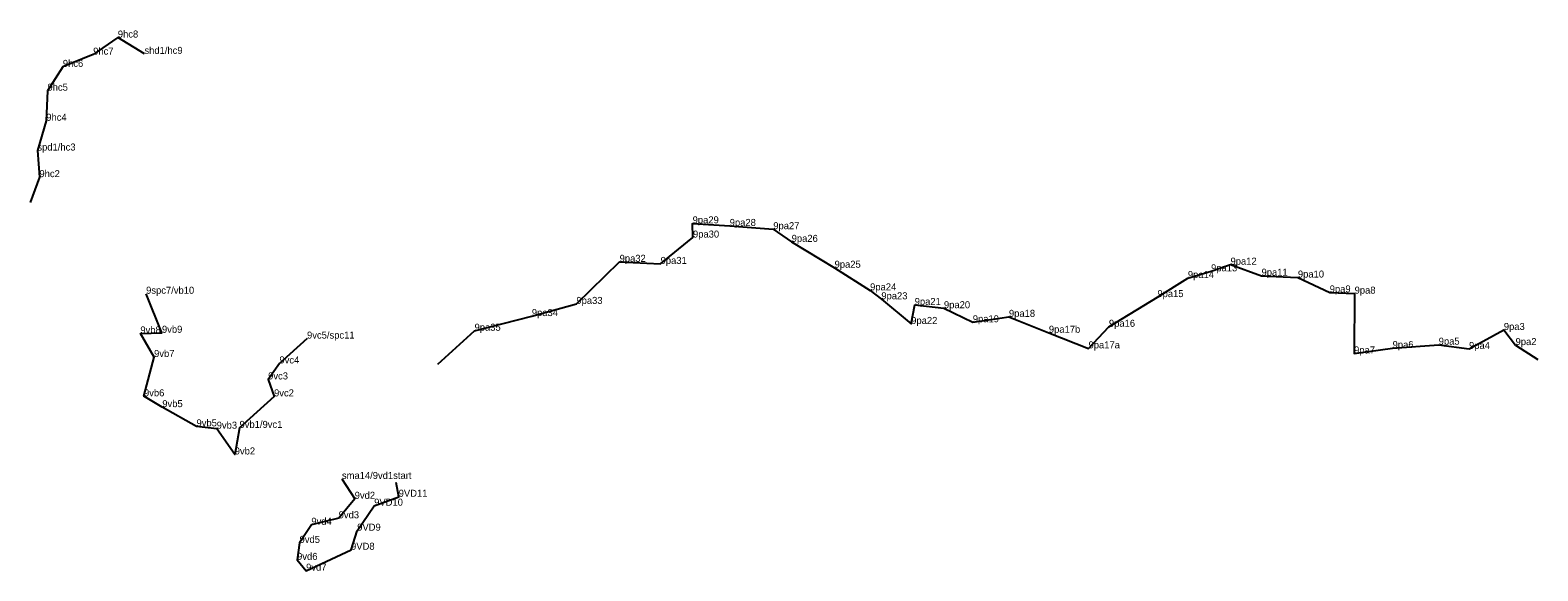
# Model space of a CAD drawing. Extents: x 2072529 to 2267990, y 436423 to 470008.
# Drawn here: x 2210795 to 2211867, y 448738 to 449122 of the extents above; entities that cross this region are included whole.
import ezdxf

# ---------------------------------------------------------------- set-up
doc = ezdxf.new("R2010")
doc.units = 0
doc.layers.add('Level 3', color=7, linetype='Continuous')
doc.layers.add('Old_Level_52', color=7, linetype='Continuous')

msp = doc.modelspace()

# ---------------------------------------------------------------- linework, layer by layer
at = {"layer": 'Level 3'}
for p, q in [((2210857.315, 449116.907), (2210857.315, 449116.907)), ((2210839.782, 449104.747), (2210839.782, 449104.747)), ((2210876.255, 449105.285), (2210876.255, 449105.285)), ((2210876.255, 449105.285), (2210876.255, 449105.285)), ((2210818.198, 449096.043), (2210818.198, 449096.043)), ((2210807.272, 449079.102), (2210807.272, 449079.102)), ((2210806.426, 449057.739), (2210806.426, 449057.739)), ((2210800.078, 449036.572), (2210800.078, 449036.572)), ((2210801.562, 449017.639), (2210801.562, 449017.639)), ((2211266.173, 448984.768), (2211266.173, 448984.768)), ((2211266.424, 448974.668), (2211266.424, 448974.668)), ((2211292.553, 448982.943), (2211292.553, 448982.943)), ((2211323.534, 448980.618), (2211323.534, 448980.618)), ((2211336.605, 448971.617), (2211336.605, 448971.617)), ((2211214.236, 448957.415), (2211214.236, 448957.415)), ((2211243.394, 448955.94), (2211243.394, 448955.94)), ((2211367.156, 448953.208), (2211367.156, 448953.208)), ((2211648.777, 448955.417), (2211648.777, 448955.417)), ((2211618.432, 448945.887), (2211618.432, 448945.887)), ((2211634.937, 448950.67), (2211634.937, 448950.67)), ((2211670.836, 448947.518), (2211670.836, 448947.518)), ((2211696.7, 448946.237), (2211696.7, 448946.237)), ((2210877.433, 448934.697), (2210877.433, 448934.697)), ((2211392.415, 448937.105), (2211392.415, 448937.105)), ((2211596.761, 448932.33), (2211596.761, 448932.33)), ((2211719.332, 448935.651), (2211719.332, 448935.651)), ((2211737.048, 448934.785), (2211737.048, 448934.785)), ((2211183.505, 448927.477), (2211183.505, 448927.477)), ((2211400.399, 448930.777), (2211400.399, 448930.777)), ((2211424.125, 448926.748), (2211424.125, 448926.748)), ((2211444.939, 448924.411), (2211444.939, 448924.411)), ((2211151.793, 448918.836), (2211151.793, 448918.836)), ((2211421.651, 448913.243), (2211421.651, 448913.243)), ((2211465.461, 448914.43), (2211465.461, 448914.43)), ((2211491.173, 448918.29), (2211491.173, 448918.29)), ((2211562.293, 448911.23), (2211562.293, 448911.23)), ((2210873.335, 448906.493), (2210873.335, 448906.493)), ((2210888.708, 448906.956), (2210888.708, 448906.956)), ((2210991.904, 448902.832), (2210991.904, 448902.832)), ((2211111.056, 448908.402), (2211111.056, 448908.402)), ((2211519.569, 448906.966), (2211519.569, 448906.966)), ((2211843.193, 448908.967), (2211843.193, 448908.967)), ((2210883.102, 448889.735), (2210883.102, 448889.735)), ((2211547.786, 448895.852), (2211547.786, 448895.852)), ((2211736.664, 448892.249), (2211736.664, 448892.249)), ((2211764.081, 448896.084), (2211764.081, 448896.084)), ((2211796.851, 448898.472), (2211796.851, 448898.472)), ((2211818.431, 448895.453), (2211818.431, 448895.453)), ((2211851.538, 448898.207), (2211851.538, 448898.207)), ((2210972.276, 448885.16), (2210972.276, 448885.16)), ((2211867.38, 448887.973), (2211867.38, 448887.973)), ((2210964.231, 448873.782), (2210964.231, 448873.782)), ((2210875.912, 448861.782), (2210875.912, 448861.782)), ((2210968.439, 448861.713), (2210968.439, 448861.713)), ((2210888.939, 448854.078), (2210888.939, 448854.078)), ((2210913.283, 448840.385), (2210913.283, 448840.385)), ((2210927.643, 448838.74), (2210927.643, 448838.74)), ((2210943.873, 448839.327), (2210943.873, 448839.327)), ((2210940.461, 448820.42), (2210940.461, 448820.42)), ((2211016.725, 448803.02), (2211016.725, 448803.02)), ((2211025.788, 448788.92), (2211025.788, 448788.92)), ((2211039.655, 448784.008), (2211039.655, 448784.008)), ((2211057.088, 448790.355), (2211057.088, 448790.355)), ((2211014.403, 448775.029), (2211014.403, 448775.029)), ((2210994.965, 448770.415), (2210994.965, 448770.415)), ((2211027.58, 448766.223), (2211027.58, 448766.223)), ((2210986.586, 448757.546), (2210986.586, 448757.546)), ((2211023.218, 448752.66), (2211023.218, 448752.66)), ((2210984.832, 448745.465), (2210984.832, 448745.465)), ((2210991.227, 448737.742), (2210991.227, 448737.742))]:
    msp.add_line(p, q, dxfattribs=at)
at = {"layer": 'Old_Level_52'}
for points in [[(2210876.255, 449105.285), (2210857.315, 449116.907), (2210839.782, 449104.747), (2210818.198, 449096.043), (2210807.272, 449079.102), (2210806.426, 449057.739), (2210800.078, 449036.572), (2210801.562, 449017.639), (2210794.946, 448999.647)], [(2211085.013, 448884.548), (2211111.056, 448908.402), (2211151.793, 448918.836), (2211183.505, 448927.477), (2211214.236, 448957.415), (2211243.394, 448955.94), (2211266.424, 448974.668), (2211266.173, 448984.768), (2211292.553, 448982.943), (2211323.534, 448980.618), (2211336.605, 448971.617), (2211367.156, 448953.208), (2211392.415, 448937.105), (2211400.399, 448930.777), (2211421.651, 448913.243), (2211424.125, 448926.748), (2211444.939, 448924.411), (2211465.461, 448914.43), (2211491.173, 448918.29), (2211519.569, 448906.966), (2211547.786, 448895.852), (2211562.293, 448911.23), (2211596.761, 448932.33), (2211618.432, 448945.887), (2211634.937, 448950.67), (2211648.777, 448955.417), (2211670.836, 448947.518), (2211696.7, 448946.237), (2211719.332, 448935.651), (2211737.048, 448934.785), (2211736.664, 448892.249), (2211764.081, 448896.084), (2211796.851, 448898.472), (2211818.431, 448895.453), (2211843.193, 448908.967), (2211851.538, 448898.207), (2211867.38, 448887.973)], [(2210991.904, 448902.832), (2210972.276, 448885.16), (2210964.231, 448873.782), (2210968.439, 448861.713), (2210943.873, 448839.327), (2210940.461, 448820.42), (2210927.643, 448838.74), (2210913.283, 448840.385), (2210888.939, 448854.078), (2210875.912, 448861.782), (2210883.102, 448889.735), (2210873.335, 448906.493), (2210888.708, 448906.956), (2210877.433, 448934.697)], [(2211016.725, 448803.02), (2211025.788, 448788.92), (2211014.403, 448775.029), (2210994.965, 448770.415), (2210986.586, 448757.546), (2210984.832, 448745.465), (2210991.227, 448737.742), (2211023.218, 448752.66), (2211027.58, 448766.223), (2211039.655, 448784.008), (2211057.088, 448790.355), (2211055.288, 448800.588)]]:
    msp.add_lwpolyline(points, dxfattribs=at)

# ---------------------------------------------------------------- texts
for s, p in [('9hc8', (2210857.315, 449116.907)), ('9hc7', (2210839.782, 449104.747)), ('shd1/hc9', (2210876.255, 449105.285)), ('9hc6', (2210818.198, 449096.043)), ('9hc5', (2210807.272, 449079.102)), ('9hc4', (2210806.426, 449057.739)), ('spd1/hc3', (2210800.078, 449036.572)), ('9hc2', (2210801.562, 449017.639)), ('9pa29', (2211266.173, 448984.768)), ('9pa28', (2211292.553, 448982.943)), ('9pa27', (2211323.534, 448980.618)), ('9pa30', (2211266.424, 448974.668)), ('9pa26', (2211336.605, 448971.617)), ('9pa32', (2211214.236, 448957.415)), ('9pa31', (2211243.394, 448955.94)), ('9pa25', (2211367.156, 448953.208)), ('9pa13', (2211634.937, 448950.67)), ('9pa12', (2211648.777, 448955.417)), ('9pa14', (2211618.432, 448945.887)), ('9pa11', (2211670.836, 448947.518)), ('9pa10', (2211696.7, 448946.237)), ('9spc7/vb10', (2210877.433, 448934.697)), ('9pa33', (2211183.505, 448927.477)), ('9pa24', (2211392.415, 448937.105)), ('9pa23', (2211400.399, 448930.777)), ('9pa21', (2211424.125, 448926.748)), ('9pa15', (2211596.761, 448932.33)), ('9pa9', (2211719.332, 448935.651)), ('9pa8', (2211737.048, 448934.785)), ('9pa34', (2211151.793, 448918.836)), ('9pa20', (2211444.939, 448924.411)), ('9pa18', (2211491.173, 448918.29)), ('9vb8', (2210873.335, 448906.493)), ('9vb9', (2210888.708, 448906.956)), ('9pa35', (2211111.056, 448908.402)), ('9pa22', (2211421.651, 448913.243)), ('9pa19', (2211465.461, 448914.43)), ('9pa17b', (2211519.569, 448906.966)), ('9pa16', (2211562.293, 448911.23)), ('9pa3', (2211843.193, 448908.967)), ('9vc5/spc11', (2210991.904, 448902.832)), ('9pa17a', (2211547.786, 448895.852)), ('9pa6', (2211764.081, 448896.084)), ('9pa5', (2211796.851, 448898.472)), ('9pa4', (2211818.431, 448895.453)), ('9pa2', (2211851.538, 448898.207)), ('9vb7', (2210883.102, 448889.735)), ('9vc4', (2210972.276, 448885.16)), ('9pa7', (2211736.664, 448892.249)), ('9vc3', (2210964.231, 448873.782)), ('9vb6', (2210875.912, 448861.782)), ('9vb5', (2210888.939, 448854.078)), ('9vc2', (2210968.439, 448861.713)), ('9vb5', (2210913.283, 448840.385)), ('9vb3', (2210927.643, 448838.74)), ('9vb1/9vc1', (2210943.873, 448839.327)), ('9vb2', (2210940.461, 448820.42)), ('sma14/9vd1start', (2211016.725, 448803.02)), ('9vd2', (2211025.788, 448788.92)), ('9VD11', (2211057.088, 448790.355)), ('9VD10', (2211039.655, 448784.008)), ('9vd4', (2210994.965, 448770.415)), ('9vd3', (2211014.403, 448775.029)), ('9VD9', (2211027.58, 448766.223)), ('9vd5', (2210986.586, 448757.546)), ('9vd6', (2210984.832, 448745.465)), ('9VD8', (2211023.218, 448752.66)), ('9vd7', (2210991.227, 448737.742))]:
    msp.add_text(s, height=5).set_placement(p)

doc.saveas('drawing.dxf')
